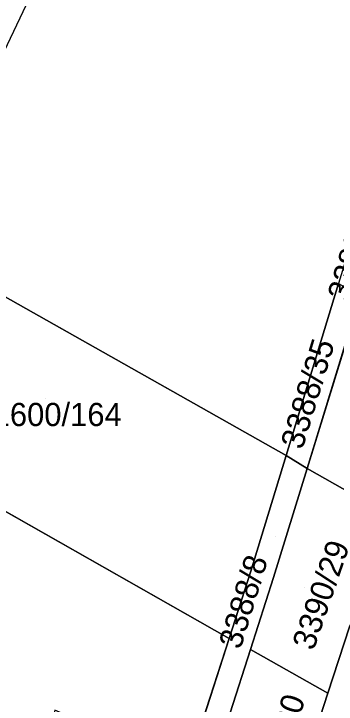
# Model space of a CAD drawing. Extents: x -262715 to -259381, y -1237238 to -1231182.
# Drawn here: x -261658.5 to -261630.6, y -1236827.7 to -1236768.1 of the extents above; entities that cross this region are included whole.
import ezdxf

# ---------------------------------------------------------------- set-up
doc = ezdxf.new("R2010")
doc.units = 0
for name, color, linetype in [('body_kn', 7, 'Continuous'), ('kladpar_druhypozemkov', 7, 'Continuous'), ('kladpar_hranice', 7, 'Continuous'), ('kladpar_parcelnecisla', 7, 'Continuous'), ('kladpar_plochy', 7, 'Continuous')]:
    doc.layers.add(name, color=color, linetype=linetype)

msp = doc.modelspace()

# ---------------------------------------------------------------- linework, layer by layer
at = {"layer": 'body_kn'}
for p, q in [((-261634.96, -1236806.19), (-261634.96, -1236806.19)), ((-261634.96, -1236806.19), (-261634.96, -1236806.19)), ((-261633.16, -1236807.33), (-261633.16, -1236807.33)), ((-261633.16, -1236807.33), (-261633.16, -1236807.33)), ((-261638.01, -1236816.18), (-261638.01, -1236816.18)), ((-261636.05, -1236816.73), (-261636.05, -1236816.73)), ((-261639.89, -1236821.99), (-261639.89, -1236821.99)), ((-261639.89, -1236821.99), (-261639.89, -1236821.99)), ((-261638.05, -1236822.96), (-261638.05, -1236822.96)), ((-261638.05, -1236822.96), (-261638.05, -1236822.96)), ((-261631.36, -1236826.73), (-261631.36, -1236826.73)), ((-261631.36, -1236826.73), (-261631.36, -1236826.73))]:
    msp.add_line(p, q, dxfattribs=at)
at = {"layer": 'kladpar_druhypozemkov'}
for p, q in [((-261655.73, -1236801.28), (-261655.73, -1236801.28)), ((-261635.85, -1236813.2), (-261635.85, -1236813.2)), ((-261633.42, -1236817.6), (-261633.42, -1236817.6))]:
    msp.add_line(p, q, dxfattribs=at)
at = {"layer": 'kladpar_hranice'}
for p, q in [((-261667.29, -1236787.99), (-261634.96, -1236806.19)), ((-261634.96, -1236806.19), (-261667.29, -1236787.99)), ((-261634.96, -1236806.19), (-261630.43, -1236791.34)), ((-261628.56, -1236792.39), (-261633.16, -1236807.33)), ((-261633.16, -1236807.33), (-261628.56, -1236792.39)), ((-261639.89, -1236821.99), (-261674.22, -1236802.56)), ((-261674.22, -1236802.56), (-261639.89, -1236821.99)), ((-261633.16, -1236807.33), (-261634.96, -1236806.19)), ((-261634.96, -1236806.19), (-261633.16, -1236807.33)), ((-261639.89, -1236821.99), (-261643.48, -1236833.08)), ((-261643.48, -1236833.08), (-261639.89, -1236821.99)), ((-261641.56, -1236833.9), (-261638.05, -1236822.96)), ((-261631.36, -1236826.73), (-261638.05, -1236822.96)), ((-261638.05, -1236822.96), (-261631.36, -1236826.73)), ((-261631.36, -1236826.73), (-261634.65, -1236836.85))]:
    msp.add_line(p, q, dxfattribs=at)
for points in [[(-261616.37, -1236683.27), (-261616.42, -1236691.04), (-261616.66, -1236719.48), (-261617.01, -1236744.91), (-261617.53, -1236748.67), (-261621.67, -1236762.66), (-261624.31, -1236771.3), (-261627.23, -1236780.87), (-261630.43, -1236791.34), (-261634.96, -1236806.19)], [(-261667.29, -1236787.99), (-261622.98, -1236694.82), (-261628.21, -1236689.57)], [(-261634.96, -1236806.19), (-261638.01, -1236816.18), (-261639.89, -1236821.99)], [(-261639.89, -1236821.99), (-261638.01, -1236816.18), (-261634.96, -1236806.19)], [(-261633.16, -1236807.33), (-261636.05, -1236816.73), (-261638.05, -1236822.96), (-261641.56, -1236833.9)], [(-261638.05, -1236822.96), (-261636.05, -1236816.73), (-261633.16, -1236807.33)], [(-261633.16, -1236807.33), (-261626.17, -1236811.27), (-261626.06, -1236811.33), (-261624.66, -1236812.12)], [(-261624.66, -1236812.12), (-261626.06, -1236811.33), (-261626.17, -1236811.27), (-261633.16, -1236807.33)], [(-261634.65, -1236836.85), (-261631.36, -1236826.73), (-261629.5, -1236820.99), (-261627.95, -1236817.83), (-261626.62, -1236818.26), (-261624.66, -1236812.12)], [(-261624.66, -1236812.12), (-261626.62, -1236818.26), (-261627.95, -1236817.83), (-261629.5, -1236820.99), (-261631.36, -1236826.73)]]:
    msp.add_lwpolyline(points, dxfattribs=at)
at = {"layer": 'kladpar_plochy'}
for points in [[(-261634.96, -1236806.19), (-261667.29, -1236787.99), (-261622.98, -1236694.82), (-261628.21, -1236689.57), (-261616.27, -1236667.16), (-261616.32, -1236674.75), (-261619.69, -1236681.41), (-261616.37, -1236683.27), (-261616.42, -1236691.04), (-261616.66, -1236719.48), (-261617.01, -1236744.91), (-261617.53, -1236748.67), (-261621.67, -1236762.66), (-261624.31, -1236771.3), (-261627.23, -1236780.87), (-261630.43, -1236791.34)], [(-261674.22, -1236802.56), (-261668.84, -1236791.25), (-261667.29, -1236787.99), (-261634.96, -1236806.19), (-261638.01, -1236816.18), (-261639.89, -1236821.99)], [(-261630.43, -1236791.34), (-261628.56, -1236792.39), (-261633.16, -1236807.33), (-261634.96, -1236806.19)], [(-261628.56, -1236792.39), (-261621.68, -1236796.24), (-261621.12, -1236796.55), (-261617.05, -1236798.83), (-261620.07, -1236797.78), (-261624.66, -1236812.12), (-261626.06, -1236811.33), (-261626.17, -1236811.27), (-261633.16, -1236807.33)], [(-261639.89, -1236821.99), (-261638.01, -1236816.18), (-261634.96, -1236806.19), (-261633.16, -1236807.33), (-261636.05, -1236816.73), (-261638.05, -1236822.96), (-261641.56, -1236833.9), (-261643.48, -1236833.08)], [(-261633.16, -1236807.33), (-261626.17, -1236811.27), (-261626.06, -1236811.33), (-261624.66, -1236812.12), (-261626.62, -1236818.26), (-261627.95, -1236817.83), (-261629.5, -1236820.99), (-261631.36, -1236826.73), (-261638.05, -1236822.96), (-261636.05, -1236816.73)], [(-261634.65, -1236836.85), (-261631.36, -1236826.73), (-261629.5, -1236820.99), (-261627.95, -1236817.83), (-261626.62, -1236818.26), (-261624.66, -1236812.12), (-261624.08, -1236812.45), (-261624.98, -1236815.83), (-261608.88, -1236821.44), (-261605.42, -1236827.27), (-261602.4, -1236825.92), (-261603.13, -1236824.27), (-261585.57, -1236835.12), (-261597.07, -1236846.07), (-261601.99, -1236850.76)], [(-261638.05, -1236822.96), (-261631.36, -1236826.73), (-261634.65, -1236836.85), (-261641.56, -1236833.9)]]:
    msp.add_lwpolyline(points, close=True, dxfattribs=at)
msp.add_lwpolyline([(-261694.88, -1236862.55), (-261696.83, -1236851.75), (-261699.75, -1236842.76), (-261702.8, -1236836.71), (-261704.2, -1236832.13), (-261710.11, -1236819.42), (-261709.27, -1236816.87), (-261722.96, -1236791.79), (-261703.94, -1236813.25), (-261696.58, -1236821.56), (-261687.91, -1236831.35), (-261674.22, -1236802.56), (-261639.89, -1236821.99), (-261643.48, -1236833.08), (-261654.96, -1236828.19), (-261655.46, -1236830.41), (-261658.19, -1236840.26), (-261646.89, -1236843.62), (-261648.37, -1236848.2), (-261646.58, -1236849.55), (-261647.26, -1236851.41), (-261659.53, -1236884.95)], dxfattribs=at)

# ---------------------------------------------------------------- texts
at = {"layer": 'kladpar_parcelnecisla'}
for s, rotation, p in [('3388/34', 73, (-261629.537, -1236792.96)), ('3388/35', 73, (-261633.573, -1236805.773)), ('3390/29', 71, (-261632.603, -1236823.123)), ('3388/8', 73, (-261638.917, -1236823.019)), ('3390/30', 72, (-261636.273, -1236836.435))]:
    msp.add_text(s, height=2, rotation=rotation, dxfattribs=at).set_placement(p)
msp.add_text('1600/164', height=2, dxfattribs=at).set_placement((-261660.336, -1236803.66))

doc.saveas('drawing.dxf')
